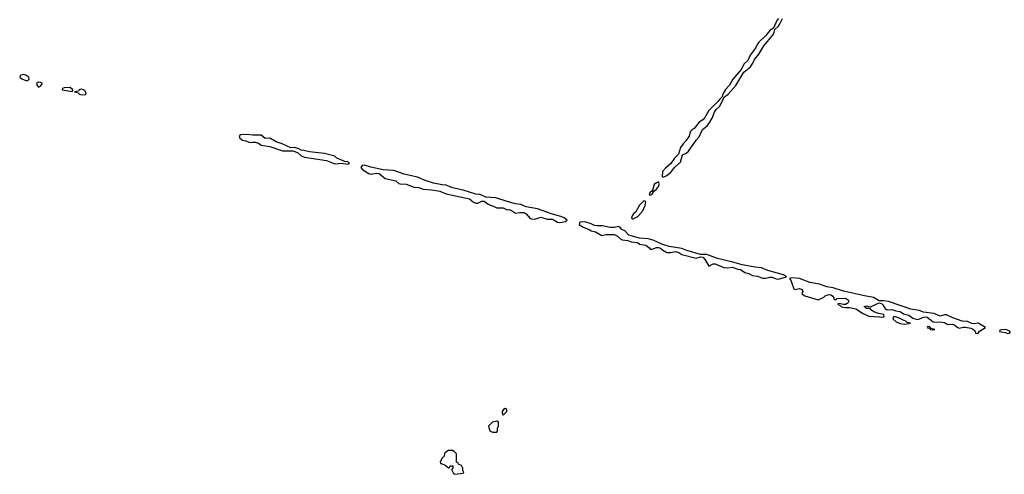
# Model space of a CAD drawing. Header units: inches. Extents: x 2701323 to 2964515, y 494916 to 722124.
# Tile 596 of 656: x 2885471 to 2894840, y 684712 to 689037. Entities that reach past the tile are written whole.
import ezdxf

# ---------------------------------------------------------------- set-up
doc = ezdxf.new("R2010")
doc.units = ezdxf.units.IN
doc.header["$MEASUREMENT"] = 0
doc.layers.add('C8688', color=7, linetype='Continuous')
doc.layers.add('C8698', color=7, linetype='Continuous')

msp = doc.modelspace()

# ---------------------------------------------------------------- linework, layer by layer
at = {"layer": 'C8688', "color": 2, "elevation": 2}
for points in [[(2885510, 688514.5), (2885482, 688510), (2885476, 688504), (2885471, 688490), (2885490, 688474.8), (2885530, 688458.8), (2885550, 688458), (2885562, 688470), (2885557.2, 688490), (2885550, 688497.2), (2885530, 688509.2)], [(2885650, 688442), (2885632, 688430), (2885636, 688410), (2885650, 688396), (2885670, 688406), (2885688, 688430), (2885670, 688439)], [(2885950, 688393.2), (2885892.7, 688387.3), (2885878, 688382), (2885874, 688370), (2885970, 688354), (2885978, 688362), (2885978, 688370)], [(2886050, 688377.2), (2886038, 688370), (2886030, 688358), (2885994, 688350), (2886030, 688342), (2886038, 688330), (2886050, 688324), (2886090, 688322.8), (2886102, 688330), (2886097.2, 688350), (2886090, 688362), (2886070, 688374)], [(2887630, 687946), (2887570, 687941.2), (2887558.8, 687930), (2887564.9, 687910), (2887590, 687890.7), (2887623.4, 687883.4), (2887650, 687870.8), (2887670, 687867.3), (2887690, 687873.4), (2887713, 687873), (2887742.4, 687862.4), (2887770, 687844.9), (2887851.9, 687831.9), (2887972, 687790), (2888070, 687788.4), (2888113, 687773), (2888150, 687743), (2888182, 687730), (2888390, 687697.1), (2888470, 687667), (2888531.6, 687671.6), (2888590, 687662.8), (2888608, 687670), (2888590, 687688), (2888570, 687686), (2888550, 687694), (2888490, 687720.9), (2888470, 687739.5), (2888370, 687765.1), (2888230, 687779.5), (2888173.8, 687793.8), (2888150, 687795.1), (2888128.7, 687810), (2888090, 687822.7), (2888050, 687819.3), (2887970, 687857), (2887910, 687874.5), (2887850, 687909.4), (2887805.6, 687905.6), (2887770, 687939), (2887690, 687938)], [(2889590, 684938), (2889550, 684938), (2889534, 684930), (2889514, 684910), (2889510, 684886), (2889490, 684866), (2889472, 684830), (2889474, 684814), (2889486, 684814), (2889519.6, 684799.6), (2889550, 684774), (2889562, 684778), (2889568.4, 684791.6), (2889592, 684792), (2889592.7, 684772.7), (2889582, 684758), (2889582, 684750), (2889599.6, 684719.6), (2889610, 684712), (2889690, 684722), (2889698, 684730), (2889688, 684748), (2889688, 684770), (2889675.3, 684795.3), (2889646, 684810), (2889642, 684822), (2889628.4, 684828.4), (2889628, 684908), (2889606, 684930)]]:
    msp.add_lwpolyline(points, close=True, dxfattribs=at)
for points in [[(2890000, 687342.9), (2889909.5, 687349.5), (2889850, 687374.5), (2889810, 687378.4), (2889690, 687416.2), (2889590, 687438.7), (2889530, 687462.9), (2889490, 687465.1), (2889410, 687482.4), (2889330, 687507.8), (2889257.4, 687537.4), (2889128.6, 687568.5), (2889030, 687601.6), (2888929.6, 687609.6), (2888813.4, 687633.4), (2888752.1, 687652.1), (2888731, 687649), (2888718, 687630), (2888736, 687610), (2888792.3, 687572.3), (2888810, 687566.7), (2888870, 687578.4), (2888890, 687573.4), (2888950, 687526.8), (2889050, 687503.8), (2889078.8, 687478.8), (2889090, 687474.4), (2889150, 687471.7), (2889225.3, 687445.2), (2889270, 687440.3), (2889310, 687424.2), (2889390, 687419), (2889470, 687404.6), (2889530, 687378.9), (2889750, 687332), (2889790, 687300.4), (2889810, 687290.4), (2889830, 687292.2), (2889870, 687310.5), (2889890, 687310.7), (2889930, 687281.1), (2890000, 687252.5)], [(2890000, 685215.5), (2889970, 685208), (2889932, 685170), (2889944.7, 685124.7), (2889970, 685112), (2890000, 685113.5)]]:
    msp.add_lwpolyline(points, dxfattribs=at)
at = {"layer": 'C8698', "color": 2, "elevation": 2}
for points in [[(2892690, 689049), (2892674.8, 689030), (2892642.8, 688957.2), (2892610, 688933.2), (2892572.2, 688887.8), (2892501.2, 688818.8), (2892484.8, 688795.2), (2892473, 688767), (2892420.7, 688699.3), (2892398, 688650), (2892364.2, 688615.8), (2892337.1, 688562.9), (2892256.3, 688470), (2892224.7, 688415.3), (2892186.4, 688373.6), (2892165.8, 688334.2), (2892156, 688304), (2892130, 688279), (2892118.8, 688261.2), (2892028.1, 688171.9), (2891991.9, 688108.1), (2891970, 688086), (2891936.3, 688063.7), (2891890, 688001.2), (2891870.5, 687989.5), (2891850.5, 687969.5), (2891840.7, 687930), (2891810, 687885.2), (2891783.1, 687856.9), (2891759.9, 687820.1), (2891740.7, 687759.3), (2891701.1, 687718.9), (2891666.8, 687670), (2891614.9, 687625.1), (2891587.9, 687592.1), (2891584, 687544), (2891590, 687538), (2891610, 687544.9), (2891630, 687556.3), (2891670, 687590.6), (2891704.7, 687635.3), (2891758.5, 687681.5), (2891777.2, 687750), (2891812.9, 687767.1), (2891835.1, 687784.9), (2891908.3, 687891.7), (2891936.9, 687923.1), (2891966.7, 687993.3), (2892011.4, 688028.5), (2892038.6, 688061.4), (2892061, 688099), (2892081.2, 688158.9), (2892098, 688182), (2892130, 688211), (2892176.5, 688303.5), (2892212.6, 688327.4), (2892286.6, 688410), (2892361.3, 688538.7), (2892425.6, 688590), (2892451.1, 688628.9), (2892462.8, 688657.2), (2892505.6, 688710), (2892551.4, 688790), (2892636.2, 688890), (2892650, 688918), (2892656, 688944), (2892690, 688974.8), (2892699.5, 688990), (2892728, 689050)], [(2890000, 687252.5), (2890010, 687248.4), (2890070, 687246), (2890110, 687228.5), (2890130.3, 687230.3), (2890150, 687222.4), (2890190, 687194.9), (2890230, 687202.6), (2890270, 687201.5), (2890290.2, 687190.2), (2890327.2, 687147.2), (2890341.4, 687141.4), (2890370, 687140.3), (2890430, 687158.9), (2890490, 687139.5), (2890539.6, 687139.6), (2890590, 687112.2), (2890610, 687107.4), (2890663.2, 687116.8), (2890679, 687130), (2890652.8, 687152.8), (2890630, 687162.9), (2890530, 687189.5), (2890397.2, 687237.2), (2890290, 687256.9), (2890240.5, 687280.5), (2890190, 687286), (2890110, 687306), (2890002.7, 687342.7), (2890000, 687342.9)], [(2890000, 685113.5), (2890010, 685114), (2890018, 685130), (2890018, 685150), (2890028, 685170), (2890027.3, 685207.3), (2890010, 685218), (2890000, 685215.5)]]:
    msp.add_lwpolyline(points, dxfattribs=at)
for points in [[(2891553.6, 687493.6), (2891530, 687486), (2891507.3, 687470), (2891492, 687412), (2891498, 687402), (2891490, 687408), (2891466, 687390), (2891462, 687370), (2891470, 687366.8), (2891490, 687378), (2891499, 687390), (2891500.2, 687399.8), (2891530, 687424), (2891549.3, 687450), (2891557, 687470)], [(2891410, 687313.2), (2891367.2, 687272.8), (2891334, 687210), (2891310.7, 687190), (2891298.8, 687170), (2891292, 687150), (2891302, 687142), (2891310, 687142.8), (2891354, 687166), (2891401.4, 687218.6), (2891423.7, 687270), (2891428.7, 687308.7)], [(2890850, 687113.6), (2890808.4, 687111.6), (2890796.9, 687103.1), (2890794.8, 687090), (2890827.8, 687067.8), (2890897, 687037), (2890910, 687027), (2890950, 687017.6), (2891010, 686982.4), (2891050, 686992), (2891130, 686992.4), (2891159, 686979), (2891190, 686950.4), (2891204.2, 686944.2), (2891257.7, 686937.7), (2891290, 686923), (2891350, 686916.3), (2891370, 686902), (2891430, 686892.7), (2891459.1, 686870), (2891470, 686854.8), (2891490, 686855.5), (2891530, 686868.5), (2891550, 686868.5), (2891570, 686863), (2891590, 686844.9), (2891630, 686822.8), (2891663, 686823), (2891710, 686830.8), (2891741.6, 686821.6), (2891770, 686803), (2891908, 686768), (2891950, 686782), (2891970, 686778.8), (2891993.8, 686753.8), (2892030, 686692), (2892070, 686715.5), (2892090, 686713.4), (2892170, 686679.1), (2892210, 686676.3), (2892250, 686681.6), (2892303.9, 686663.9), (2892330, 686660.5), (2892370, 686633), (2892410, 686621.6), (2892442.8, 686602.8), (2892490, 686597.6), (2892538.4, 686578.4), (2892570, 686577), (2892610, 686587.2), (2892630, 686587.2), (2892670, 686570.4), (2892690, 686568.7), (2892768, 686590), (2892738, 686610), (2892588.7, 686650), (2892530, 686676), (2892470, 686681.6), (2892344.8, 686704.8), (2892258, 686730), (2892110, 686764.5), (2892010, 686803.7), (2891950, 686804), (2891820.1, 686840.1), (2891770, 686860.9), (2891650, 686879.6), (2891581, 686901), (2891498, 686938), (2891451.9, 686951.9), (2891370, 686958.4), (2891290, 686979.5), (2891267.9, 686987.9), (2891230, 687029), (2891200.2, 687040.2), (2891182, 687062), (2891170, 687068.7), (2891130, 687060.9), (2891090, 687059.5), (2891016.6, 687076.6), (2890970, 687074.7), (2890939.3, 687079.3), (2890910, 687094)], [(2892818, 686582), (2892801.4, 686578.6), (2892796, 686570), (2892804.4, 686564.4), (2892838, 686478), (2892850, 686471.3), (2892890, 686478.8), (2892918, 686470), (2892922, 686450), (2892914, 686430), (2892942, 686410), (2893070, 686371.3), (2893123.1, 686396.9), (2893135.3, 686410), (2893170, 686422.4), (2893190, 686419.3), (2893204, 686410), (2893218, 686390), (2893218, 686378), (2893230, 686372), (2893250, 686384.7), (2893330, 686388), (2893358.8, 686370), (2893358, 686350), (2893344, 686336), (2893330, 686328.7), (2893308, 686328), (2893270, 686338), (2893254, 686330), (2893278, 686318), (2893290, 686306), (2893330, 686298.8), (2893370, 686298.8), (2893425.8, 686285.8), (2893490, 686244.7), (2893550, 686216), (2893651, 686211), (2893670, 686206), (2893698, 686210), (2893692.1, 686232.1), (2893642.5, 686242.5), (2893598.3, 686258.3), (2893579, 686270), (2893570, 686282), (2893550, 686289), (2893529.3, 686289.3), (2893506, 686310), (2893530, 686315.5), (2893570, 686302), (2893574, 686310), (2893650, 686344.9), (2893670, 686336), (2893683.2, 686323.2), (2893710, 686283.8), (2893730, 686277.4), (2893770, 686279.5), (2893807, 686267), (2893850, 686261.6), (2893879.9, 686239.9), (2893930, 686224.9), (2893970, 686197.1), (2894010, 686186), (2894026.4, 686186.4), (2894070, 686205.7), (2894090, 686208.9), (2894105.5, 686205.5), (2894163.4, 686163.4), (2894250, 686160.9), (2894270, 686156.5), (2894290, 686142.6), (2894310, 686136.5), (2894350, 686138.9), (2894370.3, 686130.3), (2894390, 686112.7), (2894410, 686102.4), (2894450, 686112.7), (2894470, 686112.7), (2894522.3, 686102.3), (2894536.7, 686096.7), (2894558.3, 686078.3), (2894570, 686051.3), (2894590, 686056), (2894604.7, 686075.3), (2894662, 686110), (2894590, 686149.2), (2894550, 686143.7), (2894530, 686146.6), (2894490, 686166), (2894438, 686170), (2894350, 686200.9), (2894290, 686229.5), (2894270, 686229.4), (2894230, 686218), (2894170, 686240.9), (2894070, 686255.6), (2894029.7, 686269.7), (2893950, 686282.9), (2893737.6, 686357.6), (2893690, 686363.7), (2893650, 686362), (2893594.5, 686394.5), (2893508.6, 686408.6), (2893310, 686454.5), (2893210, 686484.5), (2893150, 686494.5), (2893080.7, 686520.7), (2892990, 686538.4), (2892890, 686576)], [(2893806, 686210), (2893784.7, 686210), (2893780.7, 686190), (2893810, 686162.8), (2893850, 686146), (2893890, 686141), (2893930, 686146.8), (2893946, 686150), (2893915.3, 686155.3), (2893902, 686170), (2893870, 686181.2), (2893850, 686195.1)], [(2894110, 686118), (2894106.8, 686113.2), (2894110, 686106.8), (2894124.7, 686104.7), (2894130, 686094), (2894138, 686098), (2894134, 686090), (2894170, 686086.8), (2894178, 686090), (2894140.4, 686100.4), (2894138, 686110), (2894130, 686115.3)], [(2894851.6, 686088.4), (2894812.7, 686087.3), (2894798, 686082), (2894794, 686070), (2894850, 686060.7), (2894870, 686051.3), (2894890, 686054), (2894896.4, 686063.6), (2894895.3, 686070), (2894870, 686084)], [(2890090, 685338), (2890074, 685330), (2890062, 685310), (2890062, 685290), (2890070, 685274), (2890106, 685310), (2890106, 685330), (2890096.4, 685336.4)]]:
    msp.add_lwpolyline(points, close=True, dxfattribs=at)

doc.saveas('drawing.dxf')
